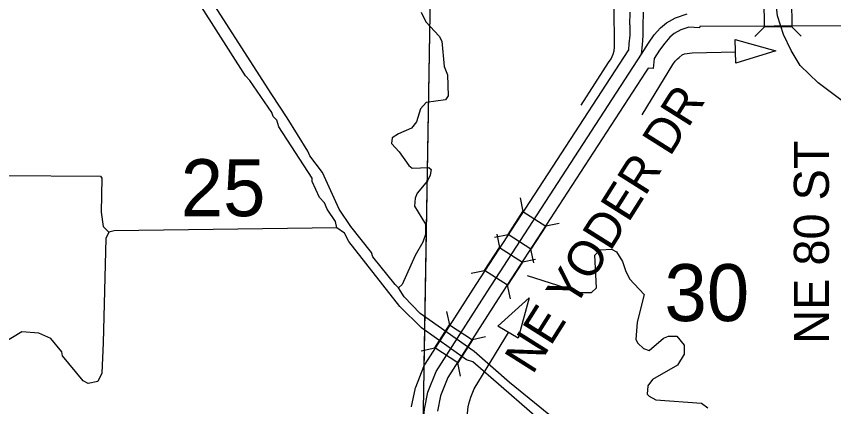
# Model space of a CAD drawing. Extents: x -1403959 to 81668, y -1400582 to 11018.
# Drawn here: x 7880.3 to 8060.7, y 9611.5 to 9697.7 of the extents above; entities that cross this region are included whole.
import ezdxf

# ---------------------------------------------------------------- set-up
doc = ezdxf.new("R2010")
doc.units = 0
for name, color, linetype in [('tdCiCoBndryTxt', 7, 'Continuous'), ('tdCiSecText', 7, 'Continuous'), ('tdCiSectLine', 7, 'Continuous'), ('tdCoCityStreetMajor', 7, 'Continuous'), ('tdCoClipBndry', 7, 'Continuous'), ('tdCoSectLinePart', 7, 'Continuous'), ('tdCoSectNmbr', 7, 'Continuous'), ('tdCoStrucNonDivPri', 7, 'Continuous'), ('tdCoSurfBitum', 7, 'Continuous'), ('tdCoTwpNameTxt', 7, 'Continuous')]:
    doc.layers.add(name, color=color, linetype=linetype)

msp = doc.modelspace()

# ---------------------------------------------------------------- linework, layer by layer
at = {"layer": 'tdCiCoBndryTxt'}
for points in [[(8018.28, 9689.32), (8018.48, 9691.36), (8018.65, 9693.4), (8018.67, 9695.48), (8018.71, 9698.59)], [(8018.28, 9689.32), (8019.85, 9691.76), (8021.11, 9693.56), (8022.48, 9695.12), (8023.81, 9696.26), (8025.78, 9697.36), (8028.35, 9698.19)], [(7970.02, 9601.92), (7970.09, 9607.41), (7970.35, 9610.91), (7971.14, 9614.71), (7972.93, 9619.27), (7984.23, 9636.87), (8018.28, 9689.32)]]:
    msp.add_lwpolyline(points, dxfattribs=at)
at = {"layer": 'tdCiSecText'}
for points in [[(8053.56, 9703.59), (8051.43, 9701.44), (8051.45, 9695.39)], [(8043.27, 9693.22), (8045.4, 9695.37), (8045.38, 9701.42)], [(8053.55, 9693.31), (8051.45, 9695.39), (8045.4, 9695.37)], [(7991.47, 9657.56), (7992.1, 9654.6), (7997.18, 9651.31)], [(7985.85, 9648.9), (7988.81, 9649.53), (7992.1, 9654.6)], [(8000.07, 9651.92), (7997.18, 9651.31), (7993.88, 9646.23)], [(7986.31, 9649.61), (7986.94, 9646.65), (7992.01, 9643.36)], [(7994.51, 9643.27), (7993.88, 9646.23), (7988.81, 9649.53)], [(7980.68, 9640.95), (7983.64, 9641.58), (7986.94, 9646.65)], [(7994.91, 9643.97), (7992.01, 9643.36), (7988.72, 9638.28)], [(7989.35, 9635.32), (7988.72, 9638.28), (7983.64, 9641.58)], [(7975.24, 9632.48), (7975.89, 9629.53), (7980.98, 9626.26)], [(7969.66, 9623.79), (7972.62, 9624.44), (7975.89, 9629.53)], [(7983.87, 9626.89), (7980.98, 9626.26), (7977.71, 9621.17)], [(7978.35, 9618.21), (7977.71, 9621.17), (7972.62, 9624.44)]]:
    msp.add_lwpolyline(points, dxfattribs=at)
at = {"layer": 'tdCiSectLine'}
for points in [[(7967.51, 9611.48), (7967.51, 9611.5), (7968.3, 9615.31), (7968.34, 9615.46), (7968.4, 9615.65), (7968.44, 9615.77), (7970.23, 9620.33), (7970.25, 9620.38), (7970.33, 9620.56), (7970.42, 9620.73), (7970.49, 9620.84), (7981.79, 9638.44), (7981.8, 9638.45), (8015.46, 9690.31), (8015.59, 9691.62), (8015.75, 9693.53), (8015.77, 9695.51), (8015.78, 9695.81), (8015.69, 9695.81), (8015.81, 9698.62)], [(8063.93, 9695.56), (8031.14, 9695.44), (8031.12, 9695.17), (8028.75, 9695.27), (8026.95, 9694.69), (8025.48, 9693.86), (8024.52, 9693.05), (8023.4, 9691.76), (8022.29, 9690.18), (8022.29, 9690.18), (8021.1, 9688.34), (8020.88, 9686.15), (8019.76, 9686.26), (8019.15, 9685.31), (8019.14, 9685.32), (7986.67, 9635.3), (7975.53, 9617.95), (7973.94, 9613.88), (7973.23, 9610.5)]]:
    msp.add_lwpolyline(points, dxfattribs=at)
at = {"layer": 'tdCoCityStreetMajor'}
msp.add_lwpolyline([(7970.3, 9620.53), (7971.59, 9698.12)], dxfattribs=at)
at = {"layer": 'tdCoClipBndry'}
msp.add_lwpolyline([(7968.28, 9063.1), (7968.42, 9110.3), (7968.79, 9207.14), (7969.23, 9303.63), (7970.03, 9400.29), (7970.19, 9506.76), (7969.99, 9601.92), (7971.59, 9698.12), (7971.44, 9794.47), (7971.7, 9890.85), (7972.52, 9987.49), (7972.94, 10083.31)], dxfattribs=at)
at = {"layer": 'tdCoStrucNonDivPri'}
for points in [[(8004.99, 9678.04), (8011.02, 9687.46), (8011.56, 9688.31), (8011.84, 9688.82), (8012.03, 9689.31), (8012.22, 9690.09), (8012.31, 9690.85), (8012.16, 9709.22)], [(8018.39, 9675.96), (8025.19, 9687.01), (8025.74, 9687.74), (8026.23, 9688.28), (8026.59, 9688.56), (8027.28, 9689.19), (8027.78, 9689.39), (8029.49, 9689.64), (8039.02, 9689.82)], [(7935.92, 9594.65), (7976.65, 9594.57), (7977.05, 9594.59), (7977.4, 9594.66), (7977.8, 9594.8), (7978.12, 9594.93), (7978.41, 9595.11), (7978.85, 9595.45), (7979.19, 9595.85), (7979.47, 9596.29), (7979.73, 9596.95), (7979.8, 9597.5), (7979.82, 9597.9), (7979.81, 9598.15), (7979.82, 9608.15), (7979.87, 9610.07), (7980.05, 9611.44), (7980.18, 9612.12), (7980.59, 9613.61), (7981.32, 9615.43), (7988.91, 9627.87)]]:
    msp.add_lwpolyline(points, dxfattribs=at)
for points in [[(8038.98, 9692.55), (8047.97, 9690.07), (8039.13, 9687.33)], [(7986.59, 9629.29), (7993.51, 9635.55), (7991.07, 9626.62)]]:
    msp.add_lwpolyline(points, close=True, dxfattribs=at)
at = {"layer": 'tdCoSurfBitum'}
for points in [[(8158.56, 9654.35), (8080.98, 9666.35), (8076.39, 9668.63), (8057.29, 9682.97), (8053.32, 9686.78), (8051.33, 9690.14), (8049.65, 9693.65), (8048.27, 9697.77), (8048.11, 9699.75), (8047.66, 9701.28), (8047.5, 9703.72), (8046.27, 9712.42), (8044.89, 9716.85), (8041.83, 9722.03), (8041.98, 9722.8), (8039.69, 9727.53), (8039.69, 9728.14), (8038.77, 9729.66), (8036.63, 9736.99), (8031.57, 9756.37), (8031.11, 9758.81)], [(7951.05, 9650.98), (7950.75, 9652.35), (7948.91, 9655.1), (7948.3, 9656.47), (7947.23, 9657.69), (7945.54, 9661.2), (7945.54, 9661.96), (7938.2, 9673.25), (7937.74, 9674.78), (7936.98, 9675.54), (7936.67, 9676.46), (7931.78, 9683.48), (7930.86, 9684.54), (7914.65, 9710.02)], [(7969.63, 9698.62), (7970.7, 9696.48), (7973.61, 9693.28), (7974.22, 9692.21), (7974.68, 9686.56), (7975.45, 9684.73), (7975.61, 9680.15), (7975, 9679.24), (7970.72, 9678.62), (7969.5, 9677.25), (7968.59, 9674.35), (7967.52, 9672.97), (7964.62, 9671.75), (7963.25, 9670.83), (7963.1, 9669.61), (7964.78, 9667.78), (7966.92, 9664.73), (7967.68, 9664.12), (7971.35, 9664.27), (7971.81, 9663.82), (7971.65, 9662.59), (7971.04, 9661.37), (7968.76, 9658.62), (7968.3, 9657.55), (7968.15, 9655.72), (7970.6, 9651.75), (7970.6, 9649.47), (7969.99, 9647.79), (7968.31, 9644.88), (7965.42, 9638.47), (7964.65, 9637.71), (7963.89, 9638.47), (7959, 9644.57), (7958.69, 9645.49), (7954.11, 9651.28), (7951.51, 9655.1), (7947.83, 9663.19), (7945.08, 9666.85), (7944.62, 9667.92), (7940.03, 9675.24), (7936.67, 9680.43), (7918.01, 9709.57)], [(7876.98, 9662.52), (7898.82, 9662.38), (7899.13, 9661.93), (7898.98, 9654.45), (7899.44, 9651.24), (7900.66, 9650.02), (7900.05, 9648.65), (7899.47, 9625.59), (7899.17, 9618.88), (7898.25, 9617.04), (7896.12, 9616.58), (7895.05, 9617.19), (7890.46, 9622.69), (7890.31, 9623.6), (7887.86, 9626.5), (7885.26, 9627.72), (7881.45, 9628.02), (7877.02, 9625.27)], [(7951.05, 9650.98), (7901.89, 9650.33), (7900.66, 9650.02)], [(7999.81, 9605.07), (7981.01, 9621.38), (7979.64, 9621.84), (7969.7, 9628.86), (7964.96, 9633.58), (7953.65, 9647.92), (7952.73, 9649.76), (7951.05, 9650.98)], [(7993.05, 9640.48), (8004.81, 9636.67), (8007.26, 9636.67), (8008.33, 9637.74), (8008.01, 9644.91), (8009.23, 9646.14), (8011.68, 9646.29), (8012.75, 9645.68), (8014.12, 9643.55), (8014.73, 9641.56), (8015.65, 9639.73), (8018.86, 9636.22), (8017.34, 9630.12), (8017.04, 9626.3), (8017.5, 9625.54), (8018.72, 9624.31), (8019.94, 9623.86), (8023.15, 9626.61), (8024.22, 9627.07), (8026.05, 9627.07), (8027.73, 9625.09), (8027.73, 9623.1), (8026.21, 9620.66), (8020.71, 9617.45), (8019.65, 9616.07), (8019.5, 9614.24), (8019.95, 9613.78), (8021.48, 9613.02), (8031.56, 9612.27), (8032.94, 9611.2)], [(8150.19, 9482.6), (8140.4, 9491.6), (8117.33, 9510.05), (8102.81, 9522.71), (8097.61, 9527.75), (8090.58, 9532.93), (8076.67, 9546.05), (8051.46, 9565.72), (8023.03, 9589.21), (7989.11, 9616.81), (7981.31, 9623.67), (7969.39, 9632.06), (7965.88, 9635.72), (7964.65, 9637.71)]]:
    msp.add_lwpolyline(points, dxfattribs=at)
at = {"layer": 'tdCoTwpNameTxt'}
msp.add_lwpolyline([(7970.3, 9620.57), (7971.59, 9698.12), (7971.44, 9791.42)], dxfattribs=at)

# ---------------------------------------------------------------- texts
at = {"layer": 'tdCoSectLinePart'}
for s, rotation, p in [('25', 0.0009, (7916.56, 9653.54)), ('30', 0.0017, (8023.35, 9630.38))]:
    msp.add_text(s, height=12.575, rotation=rotation, dxfattribs=at).set_placement(p)
at = {"layer": 'tdCoSectNmbr'}
for s, height, rotation, p in [('NE YODER DR', 7.7382, 57.7766, (7994.22, 9618.37)), ('NE 80 ST', 7.738, 90, (8059.65, 9625.39))]:
    msp.add_text(s, height=height, rotation=rotation, dxfattribs=at).set_placement(p)

doc.saveas('drawing.dxf')
